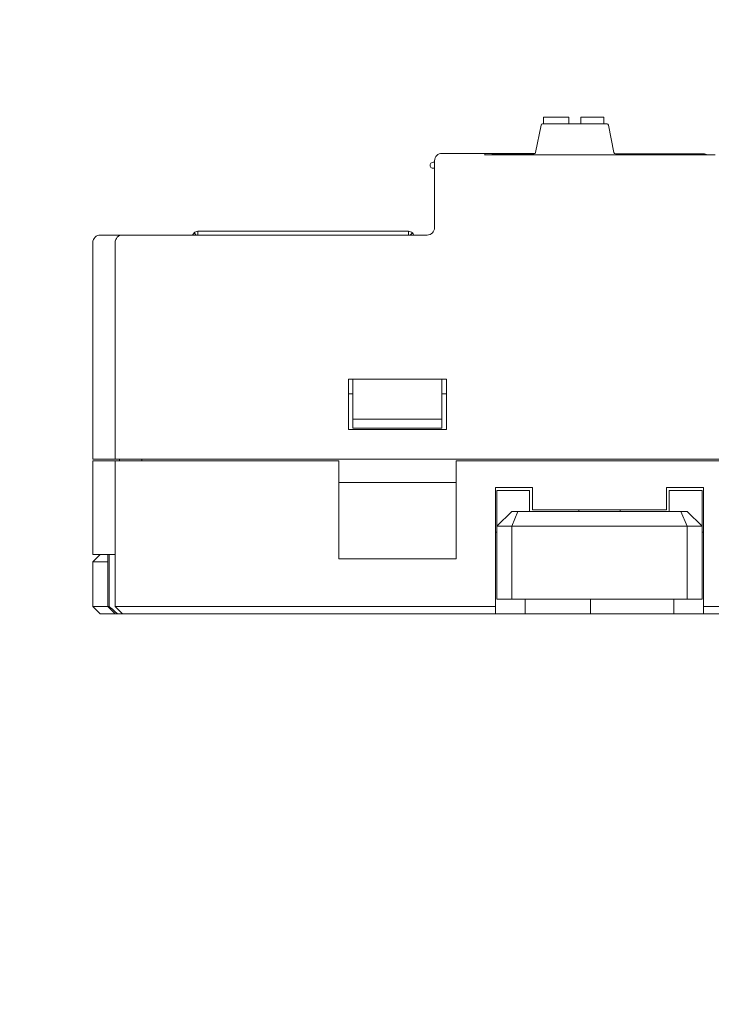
# Model space of a CAD drawing. Header units: millimetres. Extents: x -1114 to 1396, y -630 to 631.
# Tile 744 of 780: x 314 to 360, y 498 to 565. Entities that reach past the tile are written whole.
import ezdxf

# ---------------------------------------------------------------- set-up
doc = ezdxf.new("R2010")
doc.units = ezdxf.units.MM
doc.header["$MEASUREMENT"] = 0

msp = doc.modelspace()

# ---------------------------------------------------------------- linework, layer by layer
at = {"lineweight": 18}
for points, knots in [([(1038.9843, -629.7647), (1038.9843, -629.7647), (-1111.4882, -629.7647), (-1111.4882, -629.7647), (-1111.4882, -629.7647), (-1111.4882, -629.7647), (-1111.4882, 630.7883), (-1111.4882, 630.7883), (-1111.4882, 630.7883), (-1111.4882, 630.7883), (1038.9843, 630.7883), (1038.9843, 630.7883)], [0, 0, 0, 0, 0.3333333, 0.3333333, 0.3333333, 0.3333333, 0.6666667, 0.6666667, 0.6666667, 0.6666667, 1, 1, 1, 1]), ([(342.2239, 555.5085), (342.0913, 555.5085), (341.9641, 555.4558), (341.8703, 555.3621), (341.8703, 555.3621), (341.7766, 555.2683), (341.7239, 555.1411), (341.7239, 555.0085)], [0, 0, 0, 0, 0.5, 0.5, 0.5, 0.5, 1, 1, 1, 1]), ([(341.6239, 554.9085), (341.5524, 554.9085), (341.4864, 554.8704), (341.4507, 554.8085), (341.4507, 554.8085), (341.415, 554.7466), (341.415, 554.6704), (341.4507, 554.6085), (341.4507, 554.6085), (341.4864, 554.5466), (341.5524, 554.5085), (341.6239, 554.5085)], [0, 0, 0, 0, 0.3333333, 0.3333333, 0.3333333, 0.3333333, 0.6666667, 0.6666667, 0.6666667, 0.6666667, 1, 1, 1, 1]), ([(325.4509, 550.0085), (325.454, 550.0185), (325.4576, 550.0284), (325.4616, 550.0382), (325.4616, 550.0382), (325.4797, 550.0817), (325.5064, 550.1216), (325.5397, 550.1549)], [0, 0, 0, 0, 0.5, 0.5, 0.5, 0.5, 1, 1, 1, 1]), ([(340.2288, 550.1549), (340.2621, 550.1216), (340.2888, 550.0817), (340.3068, 550.0382), (340.3068, 550.0382), (340.3109, 550.0284), (340.3145, 550.0185), (340.3176, 550.0085)], [0, 0, 0, 0, 0.5, 0.5, 0.5, 0.5, 1, 1, 1, 1]), ([(319.2239, 550.0085), (319.0913, 550.0085), (318.9641, 549.9558), (318.8703, 549.8621), (318.8703, 549.8621), (318.7766, 549.7683), (318.7239, 549.6411), (318.7239, 549.5085)], [0, 0, 0, 0, 0.5, 0.5, 0.5, 0.5, 1, 1, 1, 1]), ([(320.7239, 550.0085), (320.593, 550.0085), (320.4629, 549.9546), (320.3703, 549.8621), (320.3703, 549.8621), (320.2778, 549.7695), (320.2239, 549.6394), (320.2239, 549.5085)], [0, 0, 0, 0, 0.5, 0.5, 0.5, 0.5, 1, 1, 1, 1]), ([(319.8295, 525.0085), (319.9212, 524.9232), (320.0135, 524.8385), (320.1068, 524.7549), (320.1068, 524.7549), (320.1534, 524.7131), (320.2003, 524.6716), (320.2476, 524.6304), (320.2476, 524.6304), (320.2948, 524.5893), (320.3424, 524.5486), (320.3906, 524.5085)], [0, 0, 0, 0, 0.3333333, 0.3333333, 0.3333333, 0.3333333, 0.6666667, 0.6666667, 0.6666667, 0.6666667, 1, 1, 1, 1])]:
    msp.add_open_spline(points, degree=3, knots=knots, dxfattribs=at)
for points in [[(348.994, 557.4871), (348.9463, 557.4871), (348.9053, 557.4535), (348.8959, 557.4067)], [(353.33, 557.4871), (353.33, 557.4871), (348.994, 557.4871), (348.994, 557.4871)], [(349.0633, 557.9371), (349.0633, 557.9371), (349.0633, 557.4871), (349.0633, 557.4871)], [(350.7633, 557.9371), (350.7633, 557.9371), (349.0633, 557.9371), (349.0633, 557.9371)], [(350.7633, 557.4871), (350.7633, 557.4871), (350.7633, 557.9371), (350.7633, 557.9371)], [(353.1133, 557.9371), (353.1133, 557.9371), (351.5633, 557.9371), (351.5633, 557.9371)], [(351.5633, 557.9371), (351.5633, 557.9371), (351.5633, 557.4871), (351.5633, 557.4871)], [(353.1133, 557.4871), (353.1133, 557.4871), (353.1133, 557.9371), (353.1133, 557.9371)], [(353.4281, 557.4067), (353.4187, 557.4535), (353.3777, 557.4871), (353.33, 557.4871)], [(348.8959, 557.4067), (348.8959, 557.4067), (348.5281, 555.5675), (348.5281, 555.5675)], [(353.7959, 555.5675), (353.7959, 555.5675), (353.4281, 557.4067), (353.4281, 557.4067)], [(342.2239, 555.5085), (342.2239, 555.5085), (345.1073, 555.5085), (345.1073, 555.5085)], [(345.1073, 555.5085), (345.1073, 555.5085), (342.2239, 555.5085), (342.2239, 555.5085)], [(348.4919, 555.5085), (348.4919, 555.5085), (345.1073, 555.5085), (345.1073, 555.5085)], [(345.1073, 555.5085), (345.1073, 555.5085), (345.1073, 555.376), (345.1073, 555.376)], [(345.8073, 555.4871), (345.7055, 555.4871), (345.6062, 555.4561), (345.5226, 555.3981)], [(345.8073, 555.4871), (345.8073, 555.4871), (348.43, 555.4871), (348.43, 555.4871)], [(348.43, 555.4871), (348.4777, 555.4871), (348.5187, 555.5208), (348.5281, 555.5675)], [(353.7959, 555.5675), (353.8053, 555.5208), (353.8463, 555.4871), (353.894, 555.4871)], [(353.894, 555.4871), (353.894, 555.4871), (359.8073, 555.4871), (359.8073, 555.4871)], [(360.0921, 555.3981), (360.0084, 555.4561), (359.9091, 555.4871), (359.8073, 555.4871)], [(341.7239, 554.9085), (341.7239, 554.9085), (341.6239, 554.9085), (341.6239, 554.9085)], [(341.7239, 552.5085), (341.7239, 552.5085), (341.7239, 555.0085), (341.7239, 555.0085)], [(360.6073, 555.3981), (360.6073, 555.3981), (345.1073, 555.3981), (345.1073, 555.3981)], [(341.6239, 554.5085), (341.6239, 554.5085), (341.7239, 554.5085), (341.7239, 554.5085)], [(341.7239, 550.5085), (341.7239, 550.5085), (341.7239, 552.5085), (341.7239, 552.5085)], [(341.7239, 550.5085), (341.7239, 550.5085), (341.7239, 552.5085), (341.7239, 552.5085)], [(325.7942, 550.2604), (325.6988, 550.2604), (325.6072, 550.2225), (325.5397, 550.1549)], [(325.6861, 550.0085), (325.6861, 550.0085), (325.5397, 550.1549), (325.5397, 550.1549)], [(325.7942, 550.2604), (325.7942, 550.2604), (325.7942, 550.0085), (325.7942, 550.0085)], [(325.7942, 550.2604), (325.7942, 550.2604), (339.9742, 550.2604), (339.9742, 550.2604)], [(339.9742, 550.2604), (339.9742, 550.2604), (339.9742, 550.0085), (339.9742, 550.0085)], [(340.2288, 550.1549), (340.1613, 550.2225), (340.0697, 550.2604), (339.9742, 550.2604)], [(340.0824, 550.0085), (340.0824, 550.0085), (340.2288, 550.1549), (340.2288, 550.1549)], [(341.2239, 550.0085), (341.5, 550.0085), (341.7239, 550.2324), (341.7239, 550.5085)], [(341.2239, 550.0085), (341.5, 550.0085), (341.7239, 550.2324), (341.7239, 550.5085)], [(318.7239, 534.9139), (318.7239, 534.9139), (318.7239, 549.5085), (318.7239, 549.5085)], [(318.7239, 534.9139), (318.7239, 534.9139), (318.7239, 549.5085), (318.7239, 549.5085)], [(319.2239, 550.0085), (319.2239, 550.0085), (319.6692, 550.0085), (319.6692, 550.0085)], [(319.8312, 550.0085), (319.8312, 550.0085), (319.6692, 550.0085), (319.6692, 550.0085)], [(319.6692, 550.0085), (319.6692, 550.0085), (319.8333, 550.0085), (319.8333, 550.0085)], [(319.8333, 550.0085), (319.8333, 550.0085), (320.7239, 550.0085), (320.7239, 550.0085)], [(320.2239, 534.9139), (320.2239, 534.9139), (320.2239, 549.5085), (320.2239, 549.5085)], [(320.2239, 534.9139), (320.2239, 534.9139), (320.2239, 549.5085), (320.2239, 549.5085)], [(320.7239, 550.0085), (320.7239, 550.0085), (324.2239, 550.0085), (324.2239, 550.0085)], [(324.2239, 550.0085), (324.2239, 550.0085), (341.2239, 550.0085), (341.2239, 550.0085)], [(324.2239, 550.0085), (324.2239, 550.0085), (341.2239, 550.0085), (341.2239, 550.0085)], [(335.9239, 540.3139), (335.9239, 540.3139), (335.9239, 536.9139), (335.9239, 536.9139)], [(335.9239, 540.3139), (335.9239, 540.3139), (342.5239, 540.3139), (342.5239, 540.3139)], [(336.2239, 539.7015), (336.2239, 539.7015), (336.2239, 540.3139), (336.2239, 540.3139)], [(342.2239, 540.3139), (342.2239, 540.3139), (342.2239, 539.7015), (342.2239, 539.7015)], [(342.5239, 536.9139), (342.5239, 536.9139), (342.5239, 540.3139), (342.5239, 540.3139)], [(336.2239, 537.6139), (336.2239, 537.6139), (336.2239, 539.7015), (336.2239, 539.7015)], [(342.2239, 539.7015), (342.2239, 539.7015), (342.2239, 537.6139), (342.2239, 537.6139)], [(336.2239, 539.3139), (336.2239, 539.3139), (335.9237, 539.3139), (335.9237, 539.3139)], [(342.5241, 539.3139), (342.5241, 539.3139), (342.2239, 539.3139), (342.2239, 539.3139)], [(336.2239, 537.6139), (336.2239, 537.6139), (336.2239, 537.0139), (336.2239, 537.0139)], [(342.2239, 537.6139), (342.2239, 537.6139), (336.2239, 537.6139), (336.2239, 537.6139)], [(342.2239, 537.0139), (342.2239, 537.0139), (342.2239, 537.6139), (342.2239, 537.6139)], [(335.9239, 536.9139), (335.9239, 536.9139), (342.5239, 536.9139), (342.5239, 536.9139)], [(336.2239, 537.0139), (336.2239, 537.0139), (342.2239, 537.0139), (342.2239, 537.0139)], [(319.3918, 534.9139), (319.3918, 534.9139), (318.7239, 534.9139), (318.7239, 534.9139)], [(319.556, 534.9139), (319.556, 534.9139), (319.3918, 534.9139), (319.3918, 534.9139)], [(320.2239, 534.9139), (320.2239, 534.9139), (319.556, 534.9139), (319.556, 534.9139)], [(324.2239, 534.9139), (324.2239, 534.9139), (320.2239, 534.9139), (320.2239, 534.9139)], [(320.5239, 534.8139), (320.5239, 534.8139), (320.5239, 534.9139), (320.5239, 534.9139)], [(322.0239, 534.9139), (322.0239, 534.9139), (322.0239, 534.8139), (322.0239, 534.8139)], [(322.0239, 534.8139), (322.0239, 534.8139), (322.0239, 534.9139), (322.0239, 534.9139)], [(324.2239, 534.9139), (324.2239, 534.9139), (480.2239, 534.9139), (480.2239, 534.9139)], [(318.7239, 528.5085), (318.7239, 528.5085), (318.7239, 534.8139), (318.7239, 534.8139)], [(318.7239, 534.8139), (318.7239, 534.8139), (319.3918, 534.8139), (319.3918, 534.8139)], [(318.7239, 534.8139), (318.7239, 534.8139), (318.7239, 528.5085), (318.7239, 528.5085)], [(319.556, 534.8139), (319.556, 534.8139), (319.3918, 534.8139), (319.3918, 534.8139)], [(320.2239, 534.8139), (320.2239, 534.8139), (319.556, 534.8139), (319.556, 534.8139)], [(320.2239, 525.0085), (320.2239, 525.0085), (320.2239, 534.8139), (320.2239, 534.8139)], [(320.2239, 534.8139), (320.2239, 534.8139), (324.2239, 534.8139), (324.2239, 534.8139)], [(320.2239, 525.0085), (320.2239, 525.0085), (320.2239, 534.8139), (320.2239, 534.8139)], [(324.2239, 534.8139), (324.2239, 534.8139), (335.2739, 534.8139), (335.2739, 534.8139)], [(335.2739, 528.2153), (335.2739, 528.2153), (335.2739, 534.8139), (335.2739, 534.8139)], [(343.1739, 534.8139), (343.1739, 534.8139), (400.2739, 534.8139), (400.2739, 534.8139)], [(343.1739, 534.8139), (343.1739, 534.8139), (343.1739, 528.2153), (343.1739, 528.2153)], [(343.1739, 533.3582), (343.1739, 533.3582), (335.2739, 533.3582), (335.2739, 533.3582)], [(345.8239, 533.0085), (345.8239, 533.0085), (345.8239, 525.0085), (345.8239, 525.0085)], [(348.3239, 533.0085), (348.3239, 533.0085), (345.8239, 533.0085), (345.8239, 533.0085)], [(348.3239, 533.0085), (348.3239, 533.0085), (348.3239, 531.5085), (348.3239, 531.5085)], [(359.8239, 533.0085), (359.8239, 533.0085), (357.3239, 533.0085), (357.3239, 533.0085)], [(357.3239, 533.0085), (357.3239, 533.0085), (357.3239, 531.5085), (357.3239, 531.5085)], [(359.8239, 525.0085), (359.8239, 525.0085), (359.8239, 533.0085), (359.8239, 533.0085)], [(345.9239, 532.8085), (345.9239, 532.8085), (345.9239, 530.4085), (345.9239, 530.4085)], [(348.1239, 532.8085), (348.1239, 532.8085), (345.9239, 532.8085), (345.9239, 532.8085)], [(348.1239, 532.8085), (348.1239, 532.8085), (348.1239, 531.4085), (348.1239, 531.4085)], [(357.5239, 532.8085), (357.5239, 532.8085), (357.5239, 531.4085), (357.5239, 531.4085)], [(357.5239, 532.8085), (357.5239, 532.8085), (359.7239, 532.8085), (359.7239, 532.8085)], [(359.7239, 532.8085), (359.7239, 532.8085), (359.7239, 530.4085), (359.7239, 530.4085)], [(345.9239, 530.4085), (345.9239, 530.4085), (346.9239, 531.4085), (346.9239, 531.4085)], [(346.9239, 531.4085), (346.9239, 531.4085), (347.3381, 531.4085), (347.3381, 531.4085)], [(346.9239, 530.4085), (346.9239, 530.4085), (347.3381, 531.4085), (347.3381, 531.4085)], [(347.3381, 531.4085), (347.3381, 531.4085), (358.3097, 531.4085), (358.3097, 531.4085)], [(357.3239, 531.5085), (357.3239, 531.5085), (348.3239, 531.5085), (348.3239, 531.5085)], [(351.4239, 531.5085), (351.4239, 531.5085), (351.4239, 531.4085), (351.4239, 531.4085)], [(354.2239, 531.4085), (354.2239, 531.4085), (354.2239, 531.5085), (354.2239, 531.5085)], [(358.3097, 531.4085), (358.3097, 531.4085), (358.7239, 531.4085), (358.7239, 531.4085)], [(358.7239, 530.4085), (358.7239, 530.4085), (358.3097, 531.4085), (358.3097, 531.4085)], [(359.7239, 530.4085), (359.7239, 530.4085), (358.7239, 531.4085), (358.7239, 531.4085)], [(346.9239, 530.4085), (346.9239, 530.4085), (345.9239, 530.4085), (345.9239, 530.4085)], [(345.9239, 525.5085), (345.9239, 525.5085), (345.9239, 530.4085), (345.9239, 530.4085)], [(358.7239, 530.4085), (358.7239, 530.4085), (346.9239, 530.4085), (346.9239, 530.4085)], [(346.9239, 525.5085), (346.9239, 525.5085), (346.9239, 530.4085), (346.9239, 530.4085)], [(359.7239, 530.4085), (359.7239, 530.4085), (358.7239, 530.4085), (358.7239, 530.4085)], [(358.7239, 530.4085), (358.7239, 530.4085), (358.7239, 525.5085), (358.7239, 525.5085)], [(359.7239, 525.5085), (359.7239, 525.5085), (359.7239, 530.4085), (359.7239, 530.4085)], [(345.8239, 530.0085), (345.8239, 530.0085), (345.9239, 530.0085), (345.9239, 530.0085)], [(359.7239, 530.0085), (359.7239, 530.0085), (359.8239, 530.0085), (359.8239, 530.0085)], [(319.2239, 528.5085), (319.2239, 528.5085), (318.7239, 528.0085), (318.7239, 528.0085)], [(319.3918, 528.5085), (319.3918, 528.5085), (318.7239, 528.5085), (318.7239, 528.5085)], [(319.556, 528.5085), (319.556, 528.5085), (319.3918, 528.5085), (319.3918, 528.5085)], [(320.2239, 528.5085), (320.2239, 528.5085), (319.556, 528.5085), (319.556, 528.5085)], [(319.7239, 528.5085), (319.7239, 528.5085), (319.7239, 525.0085), (319.7239, 525.0085)], [(319.8295, 525.0085), (319.8295, 525.0085), (319.8295, 528.5085), (319.8295, 528.5085)], [(318.7239, 528.0085), (318.7239, 528.0085), (318.7239, 525.0085), (318.7239, 525.0085)], [(319.7239, 528.0085), (319.7239, 528.0085), (318.7239, 528.0085), (318.7239, 528.0085)], [(335.2739, 528.2153), (335.2739, 528.2153), (343.1739, 528.2153), (343.1739, 528.2153)], [(319.2239, 524.5085), (319.2239, 524.5085), (318.7239, 525.0085), (318.7239, 525.0085)], [(318.7239, 525.0085), (318.7239, 525.0085), (319.7239, 525.0085), (319.7239, 525.0085)], [(319.7239, 525.0085), (319.7239, 525.0085), (320.2239, 524.5085), (320.2239, 524.5085)], [(319.7239, 525.0085), (319.7239, 525.0085), (319.8295, 525.0085), (319.8295, 525.0085)], [(320.7239, 524.5085), (320.7239, 524.5085), (320.2239, 525.0085), (320.2239, 525.0085)], [(320.2239, 525.0085), (320.2239, 525.0085), (324.2239, 525.0085), (324.2239, 525.0085)], [(320.7239, 524.5085), (320.7239, 524.5085), (320.2239, 525.0085), (320.2239, 525.0085)], [(324.2239, 525.0085), (324.2239, 525.0085), (345.8239, 525.0085), (345.8239, 525.0085)], [(345.8239, 525.0085), (345.8239, 525.0085), (345.8239, 524.5085), (345.8239, 524.5085)], [(345.9239, 525.5085), (345.9239, 525.5085), (346.9239, 525.5085), (346.9239, 525.5085)], [(346.9239, 525.5085), (346.9239, 525.5085), (358.7239, 525.5085), (358.7239, 525.5085)], [(347.8239, 525.5086), (347.8239, 525.5086), (347.8239, 524.5085), (347.8239, 524.5085)], [(352.2239, 525.5085), (352.2239, 525.5085), (352.2239, 524.5085), (352.2239, 524.5085)], [(357.8239, 524.5085), (357.8239, 524.5085), (357.8239, 525.5086), (357.8239, 525.5086)], [(358.7239, 525.5085), (358.7239, 525.5085), (359.7239, 525.5085), (359.7239, 525.5085)], [(359.8239, 524.5085), (359.8239, 524.5085), (359.8239, 525.0085), (359.8239, 525.0085)], [(359.8239, 525.0085), (359.8239, 525.0085), (420.7239, 525.0085), (420.7239, 525.0085)], [(320.2239, 524.5085), (320.2239, 524.5085), (319.2239, 524.5085), (319.2239, 524.5085)], [(320.3906, 524.5085), (320.3906, 524.5085), (320.2239, 524.5085), (320.2239, 524.5085)], [(320.3906, 524.5085), (320.3906, 524.5085), (320.724, 524.5085), (320.724, 524.5085)], [(324.2239, 524.5085), (324.2239, 524.5085), (320.7239, 524.5085), (320.7239, 524.5085)], [(345.8239, 524.5085), (345.8239, 524.5085), (324.2239, 524.5085), (324.2239, 524.5085)], [(345.8239, 524.5085), (345.8239, 524.5085), (347.8239, 524.5085), (347.8239, 524.5085)], [(347.8238, 524.5085), (347.8238, 524.5085), (352.2239, 524.5085), (352.2239, 524.5085)], [(352.2239, 524.5085), (352.2239, 524.5085), (357.8239, 524.5085), (357.8239, 524.5085)], [(357.8239, 524.5085), (357.8239, 524.5085), (359.8239, 524.5085), (359.8239, 524.5085)], [(420.7239, 524.5085), (420.7239, 524.5085), (359.8239, 524.5085), (359.8239, 524.5085)]]:
    msp.add_open_spline(points, degree=3, dxfattribs=at)

doc.saveas('drawing.dxf')
